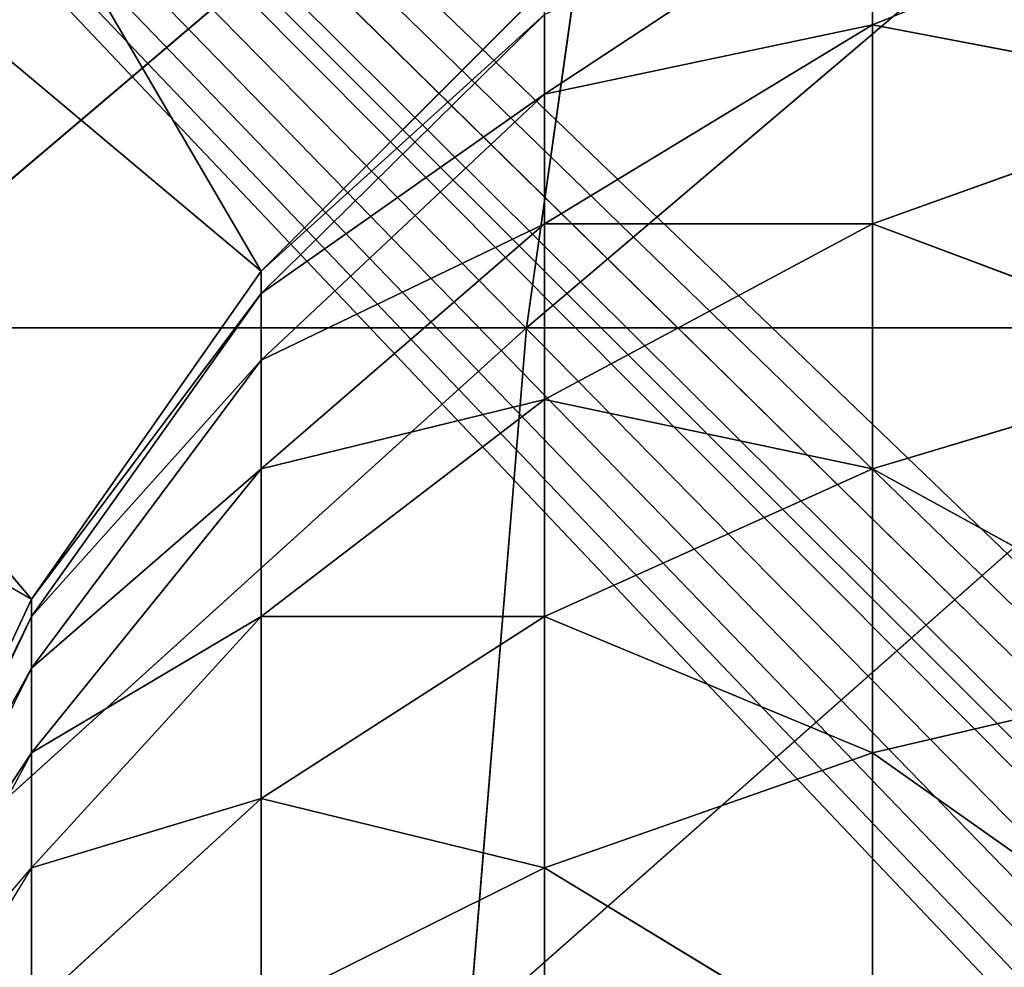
# Model space of a CAD drawing. Extents: x 0.1 to 17.7, y 0.1 to 17.7.
# Tile 274 of 656: x 0.4597 to 0.5025, y 17.2661 to 17.3074. Entities that reach past the tile are written whole.
import ezdxf

# ---------------------------------------------------------------- set-up
doc = ezdxf.new("R2010")
doc.units = 0
doc.header["$LTSCALE"] = 2.54
doc.layers.get('0').update_dxf_attribs({"color": 13, "linetype": 'CONTINUOUS'})

# ---------------------------------------------------------------- blocks, each defined once
blk = doc.blocks.new('KOSZ_NA__MIECI_Z_POKRYWK__')
at = {"color": 0}
for p, q in [((8.496764, 8.88213, 31.6), (0.296764, 17.48213, 31.6)), ((0.296764, 17.48213, 31.6), (8.502842, 8.812671, 31.6)), ((0.296764, 17.48213, 31.6), (8.502842, 8.812671, 31.6)), ((8.502842, 8.951589, 31.6), (0.296764, 17.48213, 31.6)), ((8.496764, 8.88213, 31.6), (0.296764, 17.48213, 31.6)), ((8.502842, 8.951589, 31.6), (0.296764, 17.48213, 31.6)), ((8.520888, 9.018938, 31.6), (0.296764, 17.48213, 31.6)), ((8.520888, 9.018938, 31.6), (0.296764, 17.48213, 31.6)), ((8.550355, 9.08213, 31.6), (0.296764, 17.48213, 31.6)), ((8.590347, 9.139245, 31.6), (0.296764, 17.48213, 31.6)), ((8.550355, 9.08213, 31.6), (0.296764, 17.48213, 31.6)), ((8.590347, 9.139245, 31.6), (0.296764, 17.48213, 31.6)), ((8.63965, 9.188548, 31.6), (0.296764, 17.48213, 31.6)), ((8.63965, 9.188548, 31.6), (0.296764, 17.48213, 31.6)), ((8.696764, 9.22854, 31.6), (0.296764, 17.48213, 31.6)), ((8.759956, 9.258007, 31.6), (0.296764, 17.48213, 31.6)), ((8.696764, 9.22854, 31.6), (0.296764, 17.48213, 31.6)), ((8.759956, 9.258007, 31.6), (0.296764, 17.48213, 31.6)), ((8.827306, 9.276054, 31.6), (0.296764, 17.48213, 31.6)), ((8.827306, 9.276054, 31.6), (0.296764, 17.48213, 31.6)), ((0.296764, 17.48213, 31.5), (17.496765, 0.28213, 31.5)), ((0.296764, 17.48213, 31.5), (17.496765, 0.28213, 31.5)), ((0.418208, 17.385339, 31.5), (0.47016, 17.29641, 31.5)), ((0.418208, 17.385339, 31.5), (0.47016, 17.29641, 31.5)), ((0.393556, 17.360687, 31.5), (0.47016, 17.29641, 31.5)), ((0.393556, 17.360687, 31.5), (0.47016, 17.29641, 31.5)), ((0.393556, 17.360687, 31.5), (0.460162, 17.28213, 31.5)), ((0.393556, 17.360687, 31.5), (0.460162, 17.28213, 31.5)), ((0.37356, 17.33213, 31.5), (0.460162, 17.28213, 31.5)), ((0.37356, 17.33213, 31.5), (0.460162, 17.28213, 31.5)), ((0.485816, 17.322928, 10.532545), (0.451659, 17.293935, 10.535272)), ((0.485816, 17.322928, 10.532545), (0.451659, 17.293935, 10.535272)), ((0.485816, 17.322928, 10.532545), (0.481709, 17.293935, 10.52126)), ((0.485816, 17.322928, 10.532545), (0.481709, 17.293935, 10.52126)), ((0.515821, 17.322928, 10.524506), (0.481709, 17.293935, 10.52126)), ((0.515821, 17.322928, 10.524506), (0.481709, 17.293935, 10.52126)), ((0.496765, 17.31351, 10.67038), (0.482486, 17.304115, 10.6738)), ((0.496765, 17.31351, 10.67038), (0.482486, 17.304115, 10.6738)), ((0.512562, 17.31351, 10.653015), (0.496765, 17.30713, 10.656699)), ((0.496765, 17.30713, 10.656699), (0.496765, 17.31351, 10.67038)), ((0.496765, 17.30713, 10.656699), (0.496765, 17.31351, 10.67038)), ((0.512562, 17.31351, 10.653015), (0.496765, 17.30713, 10.656699)), ((0.47016, 17.29641, 31.5), (0.482486, 17.308734, 31.5)), ((0.482486, 17.308734, 31.5), (0.47016, 17.29641, 10.7)), ((0.47016, 17.29641, 10.7), (0.482486, 17.308734, 10.7)), ((0.482486, 17.308734, 31.5), (0.47016, 17.29641, 10.7)), ((0.47016, 17.29641, 31.5), (0.482486, 17.308734, 31.5)), ((0.47016, 17.29641, 10.7), (0.482486, 17.308734, 10.7)), ((0.482486, 17.307571, 10.686698), (0.47016, 17.295432, 10.688838)), ((0.482486, 17.307571, 10.686698), (0.47016, 17.295432, 10.688838)), ((0.482486, 17.307571, 10.686698), (0.47016, 17.29641, 10.7)), ((0.482486, 17.307571, 10.686698), (0.47016, 17.29641, 10.7)), ((0.482486, 17.304115, 10.6738), (0.482486, 17.307571, 10.686698)), ((0.482486, 17.304115, 10.6738), (0.482486, 17.307571, 10.686698)), ((0.496765, 17.30713, 10.656699), (0.482486, 17.298471, 10.661698)), ((0.496765, 17.30713, 10.656699), (0.482486, 17.298471, 10.661698)), ((0.496765, 17.30713, 10.656699), (0.482486, 17.304115, 10.6738)), ((0.496765, 17.30713, 10.656699), (0.482486, 17.304115, 10.6738)), ((0.496765, 17.298471, 10.644333), (0.496765, 17.30713, 10.656699)), ((0.496765, 17.298471, 10.644333), (0.496765, 17.30713, 10.656699)), ((0.512562, 17.304115, 10.639598), (0.496765, 17.30713, 10.656699)), ((0.512562, 17.304115, 10.639598), (0.496765, 17.30713, 10.656699)), ((0.482486, 17.304115, 10.6738), (0.47016, 17.292532, 10.678015)), ((0.482486, 17.304115, 10.6738), (0.47016, 17.292532, 10.678015)), ((0.482486, 17.304115, 10.6738), (0.47016, 17.295432, 10.688838)), ((0.482486, 17.304115, 10.6738), (0.47016, 17.295432, 10.688838)), ((0.482486, 17.298471, 10.661698), (0.482486, 17.304115, 10.6738)), ((0.482486, 17.298471, 10.661698), (0.482486, 17.304115, 10.6738)), ((0.512562, 17.304115, 10.639598), (0.496765, 17.298471, 10.644333)), ((0.512562, 17.304115, 10.639598), (0.496765, 17.298471, 10.644333)), ((0.482486, 17.298471, 10.661698), (0.47016, 17.287798, 10.66786)), ((0.482486, 17.298471, 10.661698), (0.47016, 17.287798, 10.66786)), ((0.482486, 17.298471, 10.661698), (0.47016, 17.292532, 10.678015)), ((0.482486, 17.298471, 10.661698), (0.47016, 17.292532, 10.678015)), ((0.496765, 17.298471, 10.644333), (0.482486, 17.290813, 10.65076)), ((0.482486, 17.290813, 10.65076), (0.482486, 17.298471, 10.661698)), ((0.482486, 17.290813, 10.65076), (0.482486, 17.298471, 10.661698)), ((0.496765, 17.298471, 10.644333), (0.482486, 17.290813, 10.65076)), ((0.496765, 17.298471, 10.644333), (0.482486, 17.298471, 10.661698)), ((0.496765, 17.298471, 10.644333), (0.482486, 17.298471, 10.661698)), ((0.496765, 17.287798, 10.633659), (0.496765, 17.298471, 10.644333)), ((0.496765, 17.287798, 10.633659), (0.496765, 17.298471, 10.644333)), ((0.512562, 17.292532, 10.628015), (0.496765, 17.298471, 10.644333)), ((0.512562, 17.292532, 10.628015), (0.496765, 17.298471, 10.644333)), ((0.460162, 17.28213, 31.5), (0.47016, 17.29641, 31.5)), ((0.47016, 17.29641, 31.5), (0.460162, 17.28213, 10.7)), ((0.460162, 17.28213, 10.7), (0.47016, 17.29641, 10.7)), ((0.47016, 17.29641, 31.5), (0.460162, 17.28213, 10.7)), ((0.460162, 17.28213, 31.5), (0.47016, 17.29641, 31.5)), ((0.460162, 17.28213, 10.7), (0.47016, 17.29641, 10.7)), ((0.47016, 17.29641, 31.5), (0.47016, 17.29641, 10.7)), ((0.47016, 17.29641, 31.5), (0.47016, 17.29641, 10.7)), ((0.47016, 17.295432, 10.688838), (0.47016, 17.29641, 10.7)), ((0.47016, 17.295432, 10.688838), (0.47016, 17.29641, 10.7)), ((0.47016, 17.295432, 10.688838), (0.460162, 17.281371, 10.691318)), ((0.47016, 17.295432, 10.688838), (0.460162, 17.281371, 10.691318)), ((0.47016, 17.295432, 10.688838), (0.460162, 17.28213, 10.7)), ((0.47016, 17.295432, 10.688838), (0.460162, 17.28213, 10.7)), ((0.47016, 17.292532, 10.678015), (0.47016, 17.295432, 10.688838)), ((0.47016, 17.292532, 10.678015), (0.47016, 17.295432, 10.688838)), ((0.481709, 17.293935, 10.52126), (0.447996, 17.263417, 10.528928)), ((0.481709, 17.293935, 10.52126), (0.447996, 17.263417, 10.528928)), ((0.481709, 17.293935, 10.52126), (0.451659, 17.293935, 10.535272)), ((0.481709, 17.293935, 10.52126), (0.451659, 17.293935, 10.535272)), ((0.481709, 17.293935, 10.52126), (0.479203, 17.263417, 10.514375)), ((0.481709, 17.293935, 10.52126), (0.479203, 17.263417, 10.514375)), ((0.513735, 17.293935, 10.512679), (0.479203, 17.263417, 10.514375)), ((0.513735, 17.293935, 10.512679), (0.479203, 17.263417, 10.514375)), ((0.513735, 17.293935, 10.512679), (0.481709, 17.293935, 10.52126)), ((0.513735, 17.293935, 10.512679), (0.481709, 17.293935, 10.52126)), ((0.47016, 17.292532, 10.678015), (0.460162, 17.279115, 10.682899)), ((0.47016, 17.292532, 10.678015), (0.460162, 17.279115, 10.682899)), ((0.47016, 17.292532, 10.678015), (0.460162, 17.281371, 10.691318)), ((0.47016, 17.292532, 10.678015), (0.460162, 17.281371, 10.691318)), ((0.47016, 17.287798, 10.66786), (0.47016, 17.292532, 10.678015)), ((0.47016, 17.287798, 10.66786), (0.47016, 17.292532, 10.678015)), ((0.512562, 17.292532, 10.628015), (0.496765, 17.287798, 10.633659)), ((0.512562, 17.292532, 10.628015), (0.496765, 17.287798, 10.633659)), ((0.482486, 17.290813, 10.65076), (0.47016, 17.281371, 10.658682)), ((0.482486, 17.290813, 10.65076), (0.47016, 17.281371, 10.658682)), ((0.482486, 17.290813, 10.65076), (0.47016, 17.287798, 10.66786)), ((0.482486, 17.290813, 10.65076), (0.47016, 17.287798, 10.66786)), ((0.482486, 17.281371, 10.641318), (0.482486, 17.290813, 10.65076)), ((0.482486, 17.281371, 10.641318), (0.482486, 17.290813, 10.65076)), ((0.496765, 17.287798, 10.633659), (0.482486, 17.290813, 10.65076)), ((0.496765, 17.287798, 10.633659), (0.482486, 17.290813, 10.65076)), ((0.47016, 17.287798, 10.66786), (0.460162, 17.275432, 10.675)), ((0.47016, 17.287798, 10.66786), (0.460162, 17.275432, 10.675)), ((0.47016, 17.287798, 10.66786), (0.460162, 17.279115, 10.682899)), ((0.47016, 17.287798, 10.66786), (0.460162, 17.279115, 10.682899)), ((0.47016, 17.281371, 10.658682), (0.47016, 17.287798, 10.66786)), ((0.47016, 17.281371, 10.658682), (0.47016, 17.287798, 10.66786)), ((0.496765, 17.287798, 10.633659), (0.482486, 17.281371, 10.641318)), ((0.496765, 17.287798, 10.633659), (0.482486, 17.281371, 10.641318)), ((0.496765, 17.275432, 10.625), (0.496765, 17.287798, 10.633659)), ((0.496765, 17.275432, 10.625), (0.496765, 17.287798, 10.633659)), ((0.512562, 17.279115, 10.61862), (0.496765, 17.287798, 10.633659)), ((0.512562, 17.279115, 10.61862), (0.496765, 17.287798, 10.633659)), ((0.452795, 17.266333, 31.5), (0.460162, 17.28213, 31.5)), ((0.460162, 17.28213, 31.5), (0.452795, 17.266333, 10.7)), ((0.452795, 17.266333, 10.7), (0.460162, 17.28213, 10.7)), ((0.460162, 17.28213, 31.5), (0.452795, 17.266333, 10.7)), ((0.452795, 17.266333, 31.5), (0.460162, 17.28213, 31.5)), ((0.452795, 17.266333, 10.7), (0.460162, 17.28213, 10.7)), ((0.460162, 17.28213, 31.5), (0.460162, 17.28213, 10.7)), ((0.460162, 17.28213, 31.5), (0.460162, 17.28213, 10.7)), ((0.460162, 17.281371, 10.691318), (0.460162, 17.28213, 10.7)), ((0.460162, 17.281371, 10.691318), (0.460162, 17.28213, 10.7)), ((0.460162, 17.281371, 10.691318), (0.452795, 17.265813, 10.694061)), ((0.460162, 17.281371, 10.691318), (0.452795, 17.266333, 10.7)), ((0.47016, 17.281371, 10.658682), (0.460162, 17.270433, 10.66786)), ((0.47016, 17.281371, 10.658682), (0.460162, 17.270433, 10.66786)), ((0.47016, 17.281371, 10.658682), (0.460162, 17.275432, 10.675)), ((0.47016, 17.281371, 10.658682), (0.460162, 17.275432, 10.675)), ((0.460162, 17.279115, 10.682899), (0.460162, 17.281371, 10.691318)), ((0.460162, 17.279115, 10.682899), (0.460162, 17.281371, 10.691318)), ((0.482486, 17.281371, 10.641318), (0.47016, 17.273448, 10.65076)), ((0.47016, 17.273448, 10.65076), (0.47016, 17.281371, 10.658682)), ((0.47016, 17.273448, 10.65076), (0.47016, 17.281371, 10.658682)), ((0.482486, 17.281371, 10.641318), (0.47016, 17.273448, 10.65076)), ((0.482486, 17.281371, 10.641318), (0.47016, 17.281371, 10.658682)), ((0.482486, 17.281371, 10.641318), (0.47016, 17.281371, 10.658682)), ((0.482486, 17.270433, 10.633659), (0.482486, 17.281371, 10.641318)), ((0.482486, 17.270433, 10.633659), (0.482486, 17.281371, 10.641318)), ((0.496765, 17.275432, 10.625), (0.482486, 17.281371, 10.641318)), ((0.496765, 17.275432, 10.625), (0.482486, 17.281371, 10.641318)), ((0.460162, 17.279115, 10.682899), (0.452795, 17.26427, 10.688302)), ((0.460162, 17.279115, 10.682899), (0.452795, 17.265813, 10.694061)), ((0.460162, 17.275432, 10.675), (0.460162, 17.279115, 10.682899)), ((0.460162, 17.275432, 10.675), (0.460162, 17.279115, 10.682899)), ((0.512562, 17.279115, 10.61862), (0.496765, 17.275432, 10.625)), ((0.512562, 17.279115, 10.61862), (0.496765, 17.275432, 10.625)), ((0.460162, 17.275432, 10.675), (0.452795, 17.261749, 10.682899)), ((0.460162, 17.275432, 10.675), (0.452795, 17.26427, 10.688302)), ((0.460162, 17.270433, 10.66786), (0.460162, 17.275432, 10.675)), ((0.460162, 17.270433, 10.66786), (0.460162, 17.275432, 10.675)), ((0.496765, 17.275432, 10.625), (0.482486, 17.270433, 10.633659)), ((0.496765, 17.275432, 10.625), (0.482486, 17.270433, 10.633659)), ((0.496765, 17.261749, 10.61862), (0.496765, 17.275432, 10.625)), ((0.496765, 17.261749, 10.61862), (0.496765, 17.275432, 10.625)), ((0.512562, 17.26427, 10.611698), (0.496765, 17.275432, 10.625)), ((0.512562, 17.26427, 10.611698), (0.496765, 17.275432, 10.625)), ((0.460162, 17.270433, 10.66786), (0.47016, 17.273448, 10.65076)), ((0.47016, 17.273448, 10.65076), (0.460162, 17.26427, 10.661698)), ((0.47016, 17.273448, 10.65076), (0.460162, 17.26427, 10.661698)), ((0.460162, 17.270433, 10.66786), (0.47016, 17.273448, 10.65076)), ((0.47016, 17.273448, 10.65076), (0.482486, 17.270433, 10.633659)), ((0.47016, 17.273448, 10.65076), (0.482486, 17.270433, 10.633659)), ((0.47016, 17.273448, 10.65076), (0.47016, 17.26427, 10.644333)), ((0.47016, 17.273448, 10.65076), (0.47016, 17.26427, 10.644333)), ((0.452795, 17.261749, 10.682899), (0.460162, 17.270433, 10.66786)), ((0.460162, 17.270433, 10.66786), (0.452795, 17.258331, 10.678015)), ((0.460162, 17.270433, 10.66786), (0.460162, 17.26427, 10.661698)), ((0.460162, 17.270433, 10.66786), (0.460162, 17.26427, 10.661698)), ((0.482486, 17.270433, 10.633659), (0.47016, 17.26427, 10.644333)), ((0.482486, 17.270433, 10.633659), (0.47016, 17.26427, 10.644333)), ((0.482486, 17.270433, 10.633659), (0.496765, 17.261749, 10.61862)), ((0.482486, 17.270433, 10.633659), (0.496765, 17.261749, 10.61862)), ((0.482486, 17.270433, 10.633659), (0.482486, 17.258331, 10.628015)), ((0.482486, 17.270433, 10.633659), (0.482486, 17.258331, 10.628015))]:
    blk.add_line(p, q, dxfattribs=at)
mesh = blk.add_polyface(dxfattribs=at)
corners = [(8.502842, 8.812671, 31.6), (8.496764, 8.88213, 31.6), (0.296764, 17.48213, 31.6)]
mesh.append_faces([[corners[k] for k in face] for face in [(0, 1, 2)]], dxfattribs={"color": 0})
mesh = blk.add_polyface(dxfattribs=at)
corners = [(8.502842, 8.812671, 31.6), (0.296764, 17.48213, 31.6), (0.296764, 0.28213, 31.6)]
mesh.append_faces([[corners[k] for k in face] for face in [(0, 1, 2)]], dxfattribs={"color": 0})
mesh = blk.add_polyface(dxfattribs=at)
corners = [(8.502842, 8.951589, 31.6), (0.296764, 17.48213, 31.6), (8.496764, 8.88213, 31.6)]
mesh.append_faces([[corners[k] for k in face] for face in [(0, 1, 2)]], dxfattribs={"color": 0})
mesh = blk.add_polyface(dxfattribs=at)
corners = [(8.520888, 9.018938, 31.6), (0.296764, 17.48213, 31.6), (8.502842, 8.951589, 31.6)]
mesh.append_faces([[corners[k] for k in face] for face in [(0, 1, 2)]], dxfattribs={"color": 0})
mesh = blk.add_polyface(dxfattribs=at)
corners = [(8.550355, 9.08213, 31.6), (0.296764, 17.48213, 31.6), (8.520888, 9.018938, 31.6)]
mesh.append_faces([[corners[k] for k in face] for face in [(0, 1, 2)]], dxfattribs={"color": 0})
mesh = blk.add_polyface(dxfattribs=at)
corners = [(8.590347, 9.139245, 31.6), (0.296764, 17.48213, 31.6), (8.550355, 9.08213, 31.6)]
mesh.append_faces([[corners[k] for k in face] for face in [(0, 1, 2)]], dxfattribs={"color": 0})
mesh = blk.add_polyface(dxfattribs=at)
corners = [(8.63965, 9.188548, 31.6), (0.296764, 17.48213, 31.6), (8.590347, 9.139245, 31.6)]
mesh.append_faces([[corners[k] for k in face] for face in [(0, 1, 2)]], dxfattribs={"color": 0})
mesh = blk.add_polyface(dxfattribs=at)
corners = [(8.696764, 9.22854, 31.6), (0.296764, 17.48213, 31.6), (8.63965, 9.188548, 31.6)]
mesh.append_faces([[corners[k] for k in face] for face in [(0, 1, 2)]], dxfattribs={"color": 0})
mesh = blk.add_polyface(dxfattribs=at)
corners = [(8.759956, 9.258007, 31.6), (0.296764, 17.48213, 31.6), (8.696764, 9.22854, 31.6)]
mesh.append_faces([[corners[k] for k in face] for face in [(0, 1, 2)]], dxfattribs={"color": 0})
mesh = blk.add_polyface(dxfattribs=at)
corners = [(8.827306, 9.276054, 31.6), (0.296764, 17.48213, 31.6), (8.759956, 9.258007, 31.6)]
mesh.append_faces([[corners[k] for k in face] for face in [(0, 1, 2)]], dxfattribs={"color": 0})
mesh = blk.add_polyface(dxfattribs=at)
corners = [(17.496765, 17.48213, 31.6), (0.296764, 17.48213, 31.6), (8.827306, 9.276054, 31.6)]
mesh.append_faces([[corners[k] for k in face] for face in [(0, 1, 2)]], dxfattribs={"color": 0})
mesh = blk.add_polyface(dxfattribs=at)
corners = [(17.496765, 0.28213, 31.5), (0.296764, 0.28213, 31.5), (0.296764, 17.48213, 31.5)]
mesh.append_faces([[corners[k] for k in face] for face in [(0, 1, 2)]], dxfattribs={"color": 0})
mesh = blk.add_polyface(dxfattribs=at)
corners = [(17.496765, 0.28213, 31.5), (0.296764, 17.48213, 31.5), (17.496765, 17.48213, 31.5)]
mesh.append_faces([[corners[k] for k in face] for face in [(0, 1, 2)]], dxfattribs={"color": 0})
mesh = blk.add_polyface(dxfattribs=at)
corners = [(0.47016, 17.29641, 31.5), (0.418208, 17.385339, 31.5), (0.393556, 17.360687, 31.5)]
mesh.append_faces([[corners[k] for k in face] for face in [(0, 1, 2)]], dxfattribs={"color": 0})
mesh = blk.add_polyface(dxfattribs=at)
corners = [(0.482486, 17.308734, 31.5), (0.418208, 17.385339, 31.5), (0.47016, 17.29641, 31.5)]
mesh.append_faces([[corners[k] for k in face] for face in [(0, 1, 2)]], dxfattribs={"color": 0})
mesh = blk.add_polyface(dxfattribs=at)
corners = [(0.460162, 17.28213, 31.5), (0.393556, 17.360687, 31.5), (0.37356, 17.33213, 31.5)]
mesh.append_faces([[corners[k] for k in face] for face in [(0, 1, 2)]], dxfattribs={"color": 0})
mesh = blk.add_polyface(dxfattribs=at)
corners = [(0.47016, 17.29641, 31.5), (0.393556, 17.360687, 31.5), (0.460162, 17.28213, 31.5)]
mesh.append_faces([[corners[k] for k in face] for face in [(0, 1, 2)]], dxfattribs={"color": 0})
mesh = blk.add_polyface(dxfattribs=at)
corners = [(0.460162, 17.28213, 31.5), (0.37356, 17.33213, 31.5), (0.452795, 17.266333, 31.5)]
mesh.append_faces([[corners[k] for k in face] for face in [(0, 1, 2)]], dxfattribs={"color": 0})
mesh = blk.add_polyface(dxfattribs=at)
corners = [(0.485816, 17.322928, 10.532545), (0.451659, 17.293935, 10.535272), (0.457664, 17.322928, 10.545673)]
mesh.append_faces([[corners[k] for k in face] for face in [(0, 1, 2)]], dxfattribs={"color": 0})
mesh = blk.add_polyface(dxfattribs=at)
corners = [(0.485816, 17.322928, 10.532545), (0.481709, 17.293935, 10.52126), (0.451659, 17.293935, 10.535272)]
mesh.append_faces([[corners[k] for k in face] for face in [(0, 1, 2)]], dxfattribs={"color": 0})
mesh = blk.add_polyface(dxfattribs=at)
corners = [(0.515821, 17.322928, 10.524506), (0.481709, 17.293935, 10.52126), (0.485816, 17.322928, 10.532545)]
mesh.append_faces([[corners[k] for k in face] for face in [(0, 1, 2)]], dxfattribs={"color": 0})
mesh = blk.add_polyface(dxfattribs=at)
corners = [(0.515821, 17.322928, 10.524506), (0.513735, 17.293935, 10.512679), (0.481709, 17.293935, 10.52126)]
mesh.append_faces([[corners[k] for k in face] for face in [(0, 1, 2)]], dxfattribs={"color": 0})
mesh = blk.add_polyface(dxfattribs=at)
corners = [(0.482486, 17.304115, 10.6738), (0.496765, 17.30713, 10.656699), (0.496765, 17.31351, 10.67038)]
mesh.append_faces([[corners[k] for k in face] for face in [(0, 1, 2)]], dxfattribs={"color": 0})
mesh = blk.add_polyface(dxfattribs=at)
corners = [(0.482486, 17.307571, 10.686698), (0.482486, 17.304115, 10.6738), (0.496765, 17.31351, 10.67038)]
mesh.append_faces([[corners[k] for k in face] for face in [(0, 1, 2)]], dxfattribs={"color": 0})
mesh = blk.add_polyface(dxfattribs=at)
corners = [(0.496765, 17.30713, 10.656699), (0.512562, 17.304115, 10.639598), (0.512562, 17.31351, 10.653015)]
mesh.append_faces([[corners[k] for k in face] for face in [(0, 1, 2)]], dxfattribs={"color": 0})
mesh = blk.add_polyface(dxfattribs=at)
corners = [(0.496765, 17.31351, 10.67038), (0.496765, 17.30713, 10.656699), (0.512562, 17.31351, 10.653015)]
mesh.append_faces([[corners[k] for k in face] for face in [(0, 1, 2)]], dxfattribs={"color": 0})
mesh = blk.add_polyface(dxfattribs=at)
corners = [(0.482486, 17.308734, 31.5), (0.47016, 17.29641, 10.7), (0.482486, 17.308734, 10.7)]
mesh.append_faces([[corners[k] for k in face] for face in [(0, 1, 2)]], dxfattribs={"color": 0})
mesh = blk.add_polyface(dxfattribs=at)
corners = [(0.47016, 17.29641, 31.5), (0.47016, 17.29641, 10.7), (0.482486, 17.308734, 31.5)]
mesh.append_faces([[corners[k] for k in face] for face in [(0, 1, 2)]], dxfattribs={"color": 0})
mesh = blk.add_polyface(dxfattribs=at)
corners = [(0.47016, 17.29641, 10.7), (0.482486, 17.307571, 10.686698), (0.482486, 17.308734, 10.7)]
mesh.append_faces([[corners[k] for k in face] for face in [(0, 1, 2)]], dxfattribs={"color": 0})
mesh = blk.add_polyface(dxfattribs=at)
corners = [(0.482486, 17.307571, 10.686698), (0.47016, 17.295432, 10.688838), (0.482486, 17.304115, 10.6738)]
mesh.append_faces([[corners[k] for k in face] for face in [(0, 1, 2)]], dxfattribs={"color": 0})
mesh = blk.add_polyface(dxfattribs=at)
corners = [(0.482486, 17.307571, 10.686698), (0.47016, 17.29641, 10.7), (0.47016, 17.295432, 10.688838)]
mesh.append_faces([[corners[k] for k in face] for face in [(0, 1, 2)]], dxfattribs={"color": 0})
mesh = blk.add_polyface(dxfattribs=at)
corners = [(0.482486, 17.298471, 10.661698), (0.496765, 17.298471, 10.644333), (0.496765, 17.30713, 10.656699)]
mesh.append_faces([[corners[k] for k in face] for face in [(0, 1, 2)]], dxfattribs={"color": 0})
mesh = blk.add_polyface(dxfattribs=at)
corners = [(0.482486, 17.304115, 10.6738), (0.482486, 17.298471, 10.661698), (0.496765, 17.30713, 10.656699)]
mesh.append_faces([[corners[k] for k in face] for face in [(0, 1, 2)]], dxfattribs={"color": 0})
mesh = blk.add_polyface(dxfattribs=at)
corners = [(0.496765, 17.30713, 10.656699), (0.496765, 17.298471, 10.644333), (0.512562, 17.304115, 10.639598)]
mesh.append_faces([[corners[k] for k in face] for face in [(0, 1, 2)]], dxfattribs={"color": 0})
mesh = blk.add_polyface(dxfattribs=at)
corners = [(0.482486, 17.304115, 10.6738), (0.47016, 17.292532, 10.678015), (0.482486, 17.298471, 10.661698)]
mesh.append_faces([[corners[k] for k in face] for face in [(0, 1, 2)]], dxfattribs={"color": 0})
mesh = blk.add_polyface(dxfattribs=at)
corners = [(0.482486, 17.304115, 10.6738), (0.47016, 17.295432, 10.688838), (0.47016, 17.292532, 10.678015)]
mesh.append_faces([[corners[k] for k in face] for face in [(0, 1, 2)]], dxfattribs={"color": 0})
mesh = blk.add_polyface(dxfattribs=at)
corners = [(0.496765, 17.298471, 10.644333), (0.512562, 17.292532, 10.628015), (0.512562, 17.304115, 10.639598)]
mesh.append_faces([[corners[k] for k in face] for face in [(0, 1, 2)]], dxfattribs={"color": 0})
mesh = blk.add_polyface(dxfattribs=at)
corners = [(0.482486, 17.298471, 10.661698), (0.47016, 17.287798, 10.66786), (0.482486, 17.290813, 10.65076)]
mesh.append_faces([[corners[k] for k in face] for face in [(0, 1, 2)]], dxfattribs={"color": 0})
mesh = blk.add_polyface(dxfattribs=at)
corners = [(0.482486, 17.298471, 10.661698), (0.47016, 17.292532, 10.678015), (0.47016, 17.287798, 10.66786)]
mesh.append_faces([[corners[k] for k in face] for face in [(0, 1, 2)]], dxfattribs={"color": 0})
mesh = blk.add_polyface(dxfattribs=at)
corners = [(0.482486, 17.290813, 10.65076), (0.496765, 17.287798, 10.633659), (0.496765, 17.298471, 10.644333)]
mesh.append_faces([[corners[k] for k in face] for face in [(0, 1, 2)]], dxfattribs={"color": 0})
mesh = blk.add_polyface(dxfattribs=at)
corners = [(0.482486, 17.298471, 10.661698), (0.482486, 17.290813, 10.65076), (0.496765, 17.298471, 10.644333)]
mesh.append_faces([[corners[k] for k in face] for face in [(0, 1, 2)]], dxfattribs={"color": 0})
mesh = blk.add_polyface(dxfattribs=at)
corners = [(0.496765, 17.298471, 10.644333), (0.496765, 17.287798, 10.633659), (0.512562, 17.292532, 10.628015)]
mesh.append_faces([[corners[k] for k in face] for face in [(0, 1, 2)]], dxfattribs={"color": 0})
mesh = blk.add_polyface(dxfattribs=at)
corners = [(0.47016, 17.29641, 31.5), (0.460162, 17.28213, 10.7), (0.47016, 17.29641, 10.7)]
mesh.append_faces([[corners[k] for k in face] for face in [(0, 1, 2)]], dxfattribs={"color": 0})
mesh = blk.add_polyface(dxfattribs=at)
corners = [(0.47016, 17.29641, 31.5), (0.460162, 17.28213, 31.5), (0.460162, 17.28213, 10.7)]
mesh.append_faces([[corners[k] for k in face] for face in [(0, 1, 2)]], dxfattribs={"color": 0})
mesh = blk.add_polyface(dxfattribs=at)
corners = [(0.47016, 17.29641, 10.7), (0.460162, 17.28213, 10.7), (0.47016, 17.295432, 10.688838)]
mesh.append_faces([[corners[k] for k in face] for face in [(0, 1, 2)]], dxfattribs={"color": 0})
mesh = blk.add_polyface(dxfattribs=at)
corners = [(0.47016, 17.295432, 10.688838), (0.460162, 17.281371, 10.691318), (0.47016, 17.292532, 10.678015)]
mesh.append_faces([[corners[k] for k in face] for face in [(0, 1, 2)]], dxfattribs={"color": 0})
mesh = blk.add_polyface(dxfattribs=at)
corners = [(0.47016, 17.295432, 10.688838), (0.460162, 17.28213, 10.7), (0.460162, 17.281371, 10.691318)]
mesh.append_faces([[corners[k] for k in face] for face in [(0, 1, 2)]], dxfattribs={"color": 0})
mesh = blk.add_polyface(dxfattribs=at)
corners = [(0.481709, 17.293935, 10.52126), (0.447996, 17.263417, 10.528928), (0.451659, 17.293935, 10.535272)]
mesh.append_faces([[corners[k] for k in face] for face in [(0, 1, 2)]], dxfattribs={"color": 0})
mesh = blk.add_polyface(dxfattribs=at)
corners = [(0.481709, 17.293935, 10.52126), (0.479203, 17.263417, 10.514375), (0.447996, 17.263417, 10.528928)]
mesh.append_faces([[corners[k] for k in face] for face in [(0, 1, 2)]], dxfattribs={"color": 0})
mesh = blk.add_polyface(dxfattribs=at)
corners = [(0.513735, 17.293935, 10.512679), (0.479203, 17.263417, 10.514375), (0.481709, 17.293935, 10.52126)]
mesh.append_faces([[corners[k] for k in face] for face in [(0, 1, 2)]], dxfattribs={"color": 0})
mesh = blk.add_polyface(dxfattribs=at)
corners = [(0.513735, 17.293935, 10.512679), (0.512463, 17.263417, 10.505463), (0.479203, 17.263417, 10.514375)]
mesh.append_faces([[corners[k] for k in face] for face in [(0, 1, 2)]], dxfattribs={"color": 0})
mesh = blk.add_polyface(dxfattribs=at)
corners = [(0.47016, 17.292532, 10.678015), (0.460162, 17.279115, 10.682899), (0.47016, 17.287798, 10.66786)]
mesh.append_faces([[corners[k] for k in face] for face in [(0, 1, 2)]], dxfattribs={"color": 0})
mesh = blk.add_polyface(dxfattribs=at)
corners = [(0.47016, 17.292532, 10.678015), (0.460162, 17.281371, 10.691318), (0.460162, 17.279115, 10.682899)]
mesh.append_faces([[corners[k] for k in face] for face in [(0, 1, 2)]], dxfattribs={"color": 0})
mesh = blk.add_polyface(dxfattribs=at)
corners = [(0.512562, 17.292532, 10.628015), (0.496765, 17.287798, 10.633659), (0.512562, 17.279115, 10.61862)]
mesh.append_faces([[corners[k] for k in face] for face in [(0, 1, 2)]], dxfattribs={"color": 0})
mesh = blk.add_polyface(dxfattribs=at)
corners = [(0.482486, 17.290813, 10.65076), (0.47016, 17.281371, 10.658682), (0.482486, 17.281371, 10.641318)]
mesh.append_faces([[corners[k] for k in face] for face in [(0, 1, 2)]], dxfattribs={"color": 0})
mesh = blk.add_polyface(dxfattribs=at)
corners = [(0.482486, 17.290813, 10.65076), (0.47016, 17.287798, 10.66786), (0.47016, 17.281371, 10.658682)]
mesh.append_faces([[corners[k] for k in face] for face in [(0, 1, 2)]], dxfattribs={"color": 0})
mesh = blk.add_polyface(dxfattribs=at)
corners = [(0.482486, 17.290813, 10.65076), (0.482486, 17.281371, 10.641318), (0.496765, 17.287798, 10.633659)]
mesh.append_faces([[corners[k] for k in face] for face in [(0, 1, 2)]], dxfattribs={"color": 0})
mesh = blk.add_polyface(dxfattribs=at)
corners = [(0.47016, 17.287798, 10.66786), (0.460162, 17.275432, 10.675), (0.47016, 17.281371, 10.658682)]
mesh.append_faces([[corners[k] for k in face] for face in [(0, 1, 2)]], dxfattribs={"color": 0})
mesh = blk.add_polyface(dxfattribs=at)
corners = [(0.47016, 17.287798, 10.66786), (0.460162, 17.279115, 10.682899), (0.460162, 17.275432, 10.675)]
mesh.append_faces([[corners[k] for k in face] for face in [(0, 1, 2)]], dxfattribs={"color": 0})
mesh = blk.add_polyface(dxfattribs=at)
corners = [(0.496765, 17.287798, 10.633659), (0.482486, 17.281371, 10.641318), (0.496765, 17.275432, 10.625)]
mesh.append_faces([[corners[k] for k in face] for face in [(0, 1, 2)]], dxfattribs={"color": 0})
mesh = blk.add_polyface(dxfattribs=at)
corners = [(0.512562, 17.279115, 10.61862), (0.496765, 17.287798, 10.633659), (0.496765, 17.275432, 10.625)]
mesh.append_faces([[corners[k] for k in face] for face in [(0, 1, 2)]], dxfattribs={"color": 0})
mesh = blk.add_polyface(dxfattribs=at)
corners = [(0.460162, 17.28213, 31.5), (0.452795, 17.266333, 10.7), (0.460162, 17.28213, 10.7)]
mesh.append_faces([[corners[k] for k in face] for face in [(0, 1, 2)]], dxfattribs={"color": 0})
mesh = blk.add_polyface(dxfattribs=at)
corners = [(0.460162, 17.28213, 31.5), (0.452795, 17.266333, 31.5), (0.452795, 17.266333, 10.7)]
mesh.append_faces([[corners[k] for k in face] for face in [(0, 1, 2)]], dxfattribs={"color": 0})
mesh = blk.add_polyface(dxfattribs=at)
corners = [(0.460162, 17.28213, 10.7), (0.452795, 17.266333, 10.7), (0.460162, 17.281371, 10.691318)]
mesh.append_faces([[corners[k] for k in face] for face in [(0, 1, 2)]], dxfattribs={"color": 0})
mesh = blk.add_polyface(dxfattribs=at)
corners = [(0.460162, 17.281371, 10.691318), (0.452795, 17.265813, 10.694061), (0.460162, 17.279115, 10.682899)]
mesh.append_faces([[corners[k] for k in face] for face in [(0, 1, 2)]], dxfattribs={"color": 0})
mesh = blk.add_polyface(dxfattribs=at)
corners = [(0.47016, 17.281371, 10.658682), (0.460162, 17.270433, 10.66786), (0.47016, 17.273448, 10.65076)]
mesh.append_faces([[corners[k] for k in face] for face in [(0, 1, 2)]], dxfattribs={"color": 0})
mesh = blk.add_polyface(dxfattribs=at)
corners = [(0.47016, 17.281371, 10.658682), (0.460162, 17.275432, 10.675), (0.460162, 17.270433, 10.66786)]
mesh.append_faces([[corners[k] for k in face] for face in [(0, 1, 2)]], dxfattribs={"color": 0})
mesh = blk.add_polyface(dxfattribs=at)
corners = [(0.482486, 17.281371, 10.641318), (0.47016, 17.273448, 10.65076), (0.482486, 17.270433, 10.633659)]
mesh.append_faces([[corners[k] for k in face] for face in [(0, 1, 2)]], dxfattribs={"color": 0})
mesh = blk.add_polyface(dxfattribs=at)
corners = [(0.47016, 17.281371, 10.658682), (0.47016, 17.273448, 10.65076), (0.482486, 17.281371, 10.641318)]
mesh.append_faces([[corners[k] for k in face] for face in [(0, 1, 2)]], dxfattribs={"color": 0})
mesh = blk.add_polyface(dxfattribs=at)
corners = [(0.496765, 17.275432, 10.625), (0.482486, 17.281371, 10.641318), (0.482486, 17.270433, 10.633659)]
mesh.append_faces([[corners[k] for k in face] for face in [(0, 1, 2)]], dxfattribs={"color": 0})
mesh = blk.add_polyface(dxfattribs=at)
corners = [(0.460162, 17.279115, 10.682899), (0.452795, 17.26427, 10.688302), (0.460162, 17.275432, 10.675)]
mesh.append_faces([[corners[k] for k in face] for face in [(0, 1, 2)]], dxfattribs={"color": 0})
mesh = blk.add_polyface(dxfattribs=at)
corners = [(0.512562, 17.279115, 10.61862), (0.496765, 17.275432, 10.625), (0.512562, 17.26427, 10.611698)]
mesh.append_faces([[corners[k] for k in face] for face in [(0, 1, 2)]], dxfattribs={"color": 0})
mesh = blk.add_polyface(dxfattribs=at)
corners = [(0.460162, 17.275432, 10.675), (0.452795, 17.261749, 10.682899), (0.460162, 17.270433, 10.66786)]
mesh.append_faces([[corners[k] for k in face] for face in [(0, 1, 2)]], dxfattribs={"color": 0})
mesh = blk.add_polyface(dxfattribs=at)
corners = [(0.496765, 17.275432, 10.625), (0.482486, 17.270433, 10.633659), (0.496765, 17.261749, 10.61862)]
mesh.append_faces([[corners[k] for k in face] for face in [(0, 1, 2)]], dxfattribs={"color": 0})
mesh = blk.add_polyface(dxfattribs=at)
corners = [(0.512562, 17.26427, 10.611698), (0.496765, 17.275432, 10.625), (0.496765, 17.261749, 10.61862)]
mesh.append_faces([[corners[k] for k in face] for face in [(0, 1, 2)]], dxfattribs={"color": 0})
mesh = blk.add_polyface(dxfattribs=at)
corners = [(0.47016, 17.273448, 10.65076), (0.460162, 17.26427, 10.661698), (0.47016, 17.26427, 10.644333)]
mesh.append_faces([[corners[k] for k in face] for face in [(0, 1, 2)]], dxfattribs={"color": 0})
mesh = blk.add_polyface(dxfattribs=at)
corners = [(0.47016, 17.273448, 10.65076), (0.460162, 17.270433, 10.66786), (0.460162, 17.26427, 10.661698)]
mesh.append_faces([[corners[k] for k in face] for face in [(0, 1, 2)]], dxfattribs={"color": 0})
mesh = blk.add_polyface(dxfattribs=at)
corners = [(0.47016, 17.273448, 10.65076), (0.47016, 17.26427, 10.644333), (0.482486, 17.270433, 10.633659)]
mesh.append_faces([[corners[k] for k in face] for face in [(0, 1, 2)]], dxfattribs={"color": 0})
mesh = blk.add_polyface(dxfattribs=at)
corners = [(0.460162, 17.270433, 10.66786), (0.452795, 17.258331, 10.678015), (0.460162, 17.26427, 10.661698)]
mesh.append_faces([[corners[k] for k in face] for face in [(0, 1, 2)]], dxfattribs={"color": 0})
mesh = blk.add_polyface(dxfattribs=at)
corners = [(0.482486, 17.270433, 10.633659), (0.47016, 17.26427, 10.644333), (0.482486, 17.258331, 10.628015)]
mesh.append_faces([[corners[k] for k in face] for face in [(0, 1, 2)]], dxfattribs={"color": 0})
mesh = blk.add_polyface(dxfattribs=at)
corners = [(0.496765, 17.261749, 10.61862), (0.482486, 17.270433, 10.633659), (0.482486, 17.258331, 10.628015)]
mesh.append_faces([[corners[k] for k in face] for face in [(0, 1, 2)]], dxfattribs={"color": 0})

msp = doc.modelspace()

# ---------------------------------------------------------------- block references
at = {"color": 0}
msp.add_blockref('KOSZ_NA__MIECI_Z_POKRYWK__', (0, 0), dxfattribs=at)

doc.saveas('drawing.dxf')
